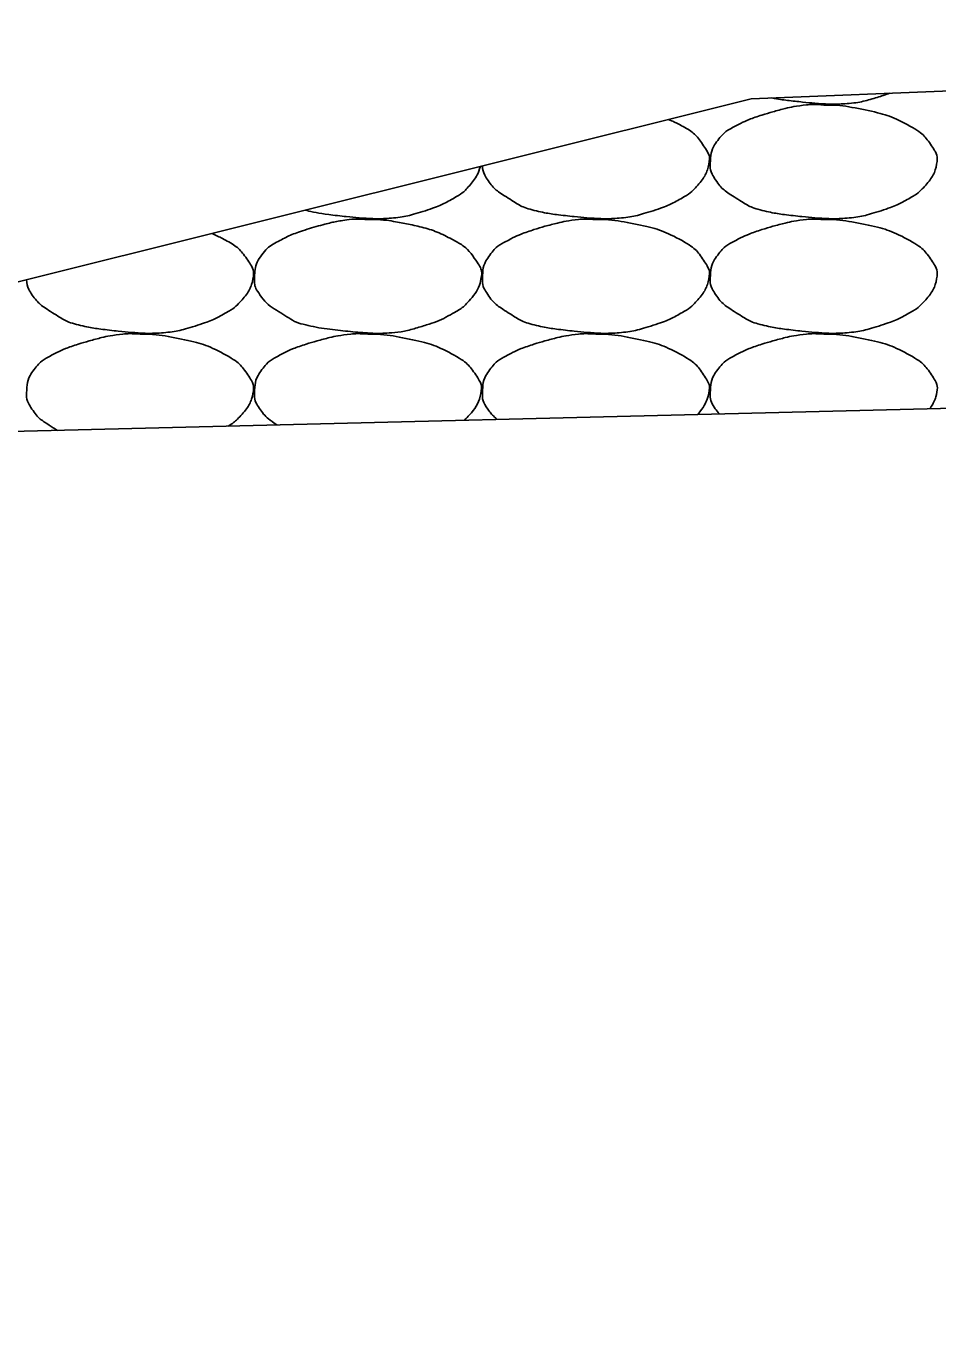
# Model space of a CAD drawing. Extents: x 1671357 to 13005564, y 567358 to 14261451.
# Drawn here: x 12758440.188 to 12758442.198, y 14259925.217 to 14259928.107 of the extents above; entities that cross this region are included whole.
import ezdxf

# ---------------------------------------------------------------- set-up
doc = ezdxf.new("R2010")
doc.units = 0
doc.layers.add('Default', color=7, linetype='Continuous')
doc.layers.add('R_Draft', color=7, linetype='Continuous')

msp = doc.modelspace()

# ---------------------------------------------------------------- linework, layer by layer
at = {"layer": 'Default'}
for p, q in [((12758441.7858, 14259927.947), (12758445.783, 14259928.1069)), ((12758430.8696, 14259925.2172), (12758441.7858, 14259927.947)), ((12758438.7062, 14259927.1769), (12758456.7994, 14259927.6286))]:
    msp.add_line(p, q, dxfattribs=at)
at = {"layer": 'R_Draft'}
for points in [[(12758442.092, 14259927.9592), (12758442.0868, 14259927.9572), (12758442.0816, 14259927.9554), (12758442.0478, 14259927.9447), (12758442.0194, 14259927.9375), (12758441.9755, 14259927.9348), (12758441.9608, 14259927.9347), (12758441.9241, 14259927.9371), (12758441.9021, 14259927.9393), (12758441.8638, 14259927.9435), (12758441.8475, 14259927.9458), (12758441.8313, 14259927.9488)], [(12758441.9462, 14259927.9331), (12758441.9755, 14259927.9335), (12758442.0048, 14259927.9291), (12758442.07, 14259927.9158), (12758442.103, 14259927.9049), (12758442.1583, 14259927.8752), (12758442.1735, 14259927.8591), (12758442.1945, 14259927.8276), (12758442.1979, 14259927.8167), (12758442.1928, 14259927.7883), (12758442.183, 14259927.7696), (12758442.1588, 14259927.7426), (12758442.1496, 14259927.7355), (12758442.118, 14259927.7176), (12758442.0982, 14259927.708), (12758442.0478, 14259927.6921), (12758442.0194, 14259927.6849), (12758441.9755, 14259927.6822), (12758441.9608, 14259927.6821), (12758441.9241, 14259927.6845), (12758441.9021, 14259927.6867), (12758441.8559, 14259927.6917), (12758441.832, 14259927.6955), (12758441.7885, 14259927.7056), (12758441.7717, 14259927.7161), (12758441.7343, 14259927.7395), (12758441.7181, 14259927.7516), (12758441.6969, 14259927.7841), (12758441.6955, 14259927.7959), (12758441.6971, 14259927.8233), (12758441.7005, 14259927.8396), (12758441.7239, 14259927.8707), (12758441.7368, 14259927.8791), (12758441.7653, 14259927.8939), (12758441.7782, 14259927.9004), (12758441.812, 14259927.9118), (12758441.8318, 14259927.9178), (12758441.8647, 14259927.9264), (12758441.8773, 14259927.9291), (12758441.9087, 14259927.934), (12758441.9276, 14259927.9347), (12758441.9462, 14259927.9331)], [(12758441.6036, 14259927.9014), (12758441.6137, 14259927.8972), (12758441.6237, 14259927.8925), (12758441.6559, 14259927.8752), (12758441.6711, 14259927.8591), (12758441.6921, 14259927.8276), (12758441.6955, 14259927.8167), (12758441.6904, 14259927.7883), (12758441.6806, 14259927.7696), (12758441.6564, 14259927.7426), (12758441.6471, 14259927.7355), (12758441.6156, 14259927.7176), (12758441.5957, 14259927.708), (12758441.5454, 14259927.6921), (12758441.517, 14259927.6849), (12758441.4731, 14259927.6822), (12758441.4584, 14259927.6821), (12758441.4217, 14259927.6845), (12758441.3997, 14259927.6867), (12758441.3535, 14259927.6917), (12758441.3296, 14259927.6955), (12758441.2861, 14259927.7056), (12758441.2692, 14259927.7161), (12758441.2319, 14259927.7395), (12758441.2157, 14259927.7516), (12758441.1962, 14259927.7814), (12758441.1941, 14259927.7903), (12758441.1937, 14259927.7989)], [(12758441.1892, 14259927.7978), (12758441.1846, 14259927.7822), (12758441.1757, 14259927.7669), (12758441.154, 14259927.7426), (12758441.1447, 14259927.7355), (12758441.1132, 14259927.7176), (12758441.0933, 14259927.708), (12758441.0429, 14259927.6921), (12758441.0146, 14259927.6849), (12758440.9707, 14259927.6822), (12758440.9559, 14259927.6821), (12758440.9193, 14259927.6845), (12758440.8973, 14259927.6867), (12758440.8511, 14259927.6917), (12758440.8272, 14259927.6955), (12758440.8031, 14259927.7011), (12758440.803, 14259927.7011), (12758440.8028, 14259927.7012)], [(12758440.9413, 14259927.6805), (12758440.9706, 14259927.6809), (12758441, 14259927.6765), (12758441.0293, 14259927.6705), (12758441.0651, 14259927.6632), (12758441.0981, 14259927.6523), (12758441.1313, 14259927.6345), (12758441.1535, 14259927.6226), (12758441.1686, 14259927.6065), (12758441.1833, 14259927.5845), (12758441.1897, 14259927.575), (12758441.1931, 14259927.5641), (12758441.1913, 14259927.5545), (12758441.188, 14259927.5357), (12758441.1782, 14259927.517), (12758441.1633, 14259927.5005), (12758441.154, 14259927.49), (12758441.1447, 14259927.4829), (12758441.1333, 14259927.4765), (12758441.1132, 14259927.465), (12758441.0933, 14259927.4554), (12758441.0713, 14259927.4485), (12758441.0429, 14259927.4395), (12758441.0146, 14259927.4323), (12758440.9853, 14259927.4305), (12758440.9707, 14259927.4295), (12758440.9559, 14259927.4295), (12758440.9413, 14259927.4305), (12758440.9193, 14259927.4319), (12758440.8973, 14259927.4341), (12758440.8753, 14259927.4365), (12758440.8511, 14259927.4391), (12758440.8272, 14259927.4429), (12758440.8033, 14259927.4485), (12758440.7837, 14259927.453), (12758440.7668, 14259927.4635), (12758440.7493, 14259927.4745), (12758440.7294, 14259927.4869), (12758440.7133, 14259927.499), (12758440.6993, 14259927.5205), (12758440.6921, 14259927.5315), (12758440.6907, 14259927.5433), (12758440.6913, 14259927.5545), (12758440.6922, 14259927.5707), (12758440.6956, 14259927.587), (12758440.7073, 14259927.6025), (12758440.7191, 14259927.6181), (12758440.7319, 14259927.6265), (12758440.7473, 14259927.6345), (12758440.7605, 14259927.6413), (12758440.7734, 14259927.6478), (12758440.7873, 14259927.6525), (12758440.8072, 14259927.6592), (12758440.827, 14259927.6652), (12758440.8473, 14259927.6705), (12758440.8599, 14259927.6738), (12758440.8725, 14259927.6765), (12758440.8853, 14259927.6785), (12758440.9038, 14259927.6814), (12758440.9228, 14259927.6821), (12758440.9413, 14259927.6805)], [(12758441.4437, 14259927.6805), (12758441.473, 14259927.6809), (12758441.5024, 14259927.6765), (12758441.5676, 14259927.6632), (12758441.6005, 14259927.6523), (12758441.6559, 14259927.6226), (12758441.6711, 14259927.6065), (12758441.6921, 14259927.575), (12758441.6955, 14259927.5641), (12758441.6904, 14259927.5357), (12758441.6806, 14259927.517), (12758441.6564, 14259927.49), (12758441.6471, 14259927.4829), (12758441.6156, 14259927.465), (12758441.5957, 14259927.4554), (12758441.5454, 14259927.4395), (12758441.517, 14259927.4323), (12758441.4731, 14259927.4295), (12758441.4584, 14259927.4295), (12758441.4217, 14259927.4319), (12758441.3997, 14259927.4341), (12758441.3535, 14259927.4391), (12758441.3296, 14259927.4429), (12758441.2861, 14259927.453), (12758441.2692, 14259927.4635), (12758441.2319, 14259927.4869), (12758441.2157, 14259927.499), (12758441.1945, 14259927.5315), (12758441.1931, 14259927.5433), (12758441.1946, 14259927.5707), (12758441.1981, 14259927.587), (12758441.2215, 14259927.6181), (12758441.2343, 14259927.6265), (12758441.2629, 14259927.6413), (12758441.2758, 14259927.6478), (12758441.3096, 14259927.6592), (12758441.3294, 14259927.6652), (12758441.3623, 14259927.6738), (12758441.3749, 14259927.6765), (12758441.4063, 14259927.6814), (12758441.4252, 14259927.6821), (12758441.4437, 14259927.6805)], [(12758441.9462, 14259927.6805), (12758441.9755, 14259927.6809), (12758442.0048, 14259927.6765), (12758442.07, 14259927.6632), (12758442.103, 14259927.6523), (12758442.1583, 14259927.6226), (12758442.1735, 14259927.6065), (12758442.1945, 14259927.575), (12758442.1979, 14259927.5641), (12758442.1928, 14259927.5357), (12758442.183, 14259927.517), (12758442.1588, 14259927.49), (12758442.1496, 14259927.4829), (12758442.118, 14259927.465), (12758442.0982, 14259927.4554), (12758442.0478, 14259927.4395), (12758442.0194, 14259927.4323), (12758441.9755, 14259927.4295), (12758441.9608, 14259927.4295), (12758441.9241, 14259927.4319), (12758441.9021, 14259927.4341), (12758441.8559, 14259927.4391), (12758441.832, 14259927.4429), (12758441.7885, 14259927.453), (12758441.7717, 14259927.4635), (12758441.7343, 14259927.4869), (12758441.7181, 14259927.499), (12758441.6969, 14259927.5315), (12758441.6955, 14259927.5433), (12758441.6971, 14259927.5707), (12758441.7005, 14259927.587), (12758441.7239, 14259927.6181), (12758441.7368, 14259927.6265), (12758441.7653, 14259927.6413), (12758441.7782, 14259927.6478), (12758441.812, 14259927.6592), (12758441.8318, 14259927.6652), (12758441.8647, 14259927.6738), (12758441.8773, 14259927.6765), (12758441.9087, 14259927.6814), (12758441.9276, 14259927.6821), (12758441.9462, 14259927.6805)], [(12758440.5968, 14259927.6497), (12758440.6075, 14259927.6452), (12758440.6182, 14259927.6402), (12758440.6511, 14259927.6226), (12758440.6662, 14259927.6065), (12758440.6873, 14259927.575), (12758440.6907, 14259927.5641), (12758440.6855, 14259927.5357), (12758440.6758, 14259927.517), (12758440.6516, 14259927.49), (12758440.6423, 14259927.4829), (12758440.6108, 14259927.465), (12758440.5909, 14259927.4554), (12758440.5405, 14259927.4395), (12758440.5122, 14259927.4323), (12758440.4683, 14259927.4295), (12758440.4535, 14259927.4295), (12758440.4169, 14259927.4319), (12758440.3949, 14259927.4341), (12758440.3487, 14259927.4391), (12758440.3248, 14259927.4429), (12758440.2813, 14259927.453), (12758440.2644, 14259927.4635), (12758440.227, 14259927.4869), (12758440.2109, 14259927.499), (12758440.1911, 14259927.5293), (12758440.1891, 14259927.5385), (12758440.1888, 14259927.5476)], [(12758440.2569, 14259927.2157), (12758440.2535, 14259927.2177), (12758440.2502, 14259927.2198), (12758440.227, 14259927.2343), (12758440.2109, 14259927.2464), (12758440.1897, 14259927.2789), (12758440.1882, 14259927.2907), (12758440.1898, 14259927.3181), (12758440.1932, 14259927.3344), (12758440.2167, 14259927.3655), (12758440.2295, 14259927.3739), (12758440.258, 14259927.3887), (12758440.271, 14259927.3952), (12758440.3048, 14259927.4066), (12758440.3246, 14259927.4126), (12758440.3575, 14259927.4212), (12758440.3701, 14259927.4239), (12758440.4014, 14259927.4288), (12758440.4203, 14259927.4295), (12758440.4389, 14259927.4279)], [(12758440.4389, 14259927.4279), (12758440.4682, 14259927.4283), (12758440.4976, 14259927.4239), (12758440.5627, 14259927.4106), (12758440.5957, 14259927.3997), (12758440.6511, 14259927.37), (12758440.6662, 14259927.3539), (12758440.6873, 14259927.3224), (12758440.6907, 14259927.3115), (12758440.6855, 14259927.2831), (12758440.6758, 14259927.2644), (12758440.6521, 14259927.2381), (12758440.6435, 14259927.2312), (12758440.633, 14259927.2251)], [(12758440.7402, 14259927.2278), (12758440.7244, 14259927.2384), (12758440.7111, 14259927.2498), (12758440.6921, 14259927.2789), (12758440.6907, 14259927.2907), (12758440.6922, 14259927.3181), (12758440.6956, 14259927.3344), (12758440.7191, 14259927.3655), (12758440.7319, 14259927.3739), (12758440.7605, 14259927.3887), (12758440.7734, 14259927.3952), (12758440.8072, 14259927.4066), (12758440.827, 14259927.4126), (12758440.8599, 14259927.4212), (12758440.8725, 14259927.4239), (12758440.9038, 14259927.4288), (12758440.9228, 14259927.4295), (12758440.9413, 14259927.4279)], [(12758440.9413, 14259927.4279), (12758440.9706, 14259927.4283), (12758441, 14259927.4239), (12758441.0651, 14259927.4106), (12758441.0981, 14259927.3997), (12758441.1535, 14259927.37), (12758441.1686, 14259927.3539), (12758441.1897, 14259927.3224), (12758441.1931, 14259927.3115), (12758441.188, 14259927.2831), (12758441.1782, 14259927.2644), (12758441.1601, 14259927.2442), (12758441.1569, 14259927.241), (12758441.1536, 14259927.2381)], [(12758441.2263, 14259927.2399), (12758441.2174, 14259927.2476), (12758441.2092, 14259927.2564), (12758441.1945, 14259927.2789), (12758441.1931, 14259927.2907), (12758441.1946, 14259927.3181), (12758441.1981, 14259927.3344), (12758441.2215, 14259927.3655), (12758441.2343, 14259927.3739), (12758441.2629, 14259927.3887), (12758441.2758, 14259927.3952), (12758441.3096, 14259927.4066), (12758441.3294, 14259927.4126), (12758441.3623, 14259927.4212), (12758441.3749, 14259927.4239), (12758441.4063, 14259927.4288), (12758441.4252, 14259927.4295), (12758441.4437, 14259927.4279)], [(12758441.4437, 14259927.4279), (12758441.473, 14259927.4283), (12758441.5024, 14259927.4239), (12758441.5676, 14259927.4106), (12758441.6005, 14259927.3997), (12758441.6559, 14259927.37), (12758441.6711, 14259927.3539), (12758441.6921, 14259927.3224), (12758441.6955, 14259927.3115), (12758441.6906, 14259927.2843), (12758441.6818, 14259927.2668), (12758441.6685, 14259927.251)], [(12758441.7161, 14259927.2522), (12758441.712, 14259927.2568), (12758441.708, 14259927.262), (12758441.6969, 14259927.2789), (12758441.6955, 14259927.2907), (12758441.6971, 14259927.3181), (12758441.7005, 14259927.3344), (12758441.7239, 14259927.3655), (12758441.7368, 14259927.3739), (12758441.7653, 14259927.3887), (12758441.7782, 14259927.3952), (12758441.812, 14259927.4066), (12758441.8318, 14259927.4126), (12758441.8647, 14259927.4212), (12758441.8773, 14259927.4239), (12758441.9087, 14259927.4288), (12758441.9276, 14259927.4295), (12758441.9462, 14259927.4279)], [(12758441.9462, 14259927.4279), (12758441.9755, 14259927.4283), (12758442.0048, 14259927.4239), (12758442.07, 14259927.4106), (12758442.103, 14259927.3997), (12758442.1583, 14259927.37), (12758442.1735, 14259927.3539), (12758442.1945, 14259927.3224), (12758442.1979, 14259927.3115), (12758442.1938, 14259927.2889), (12758442.1885, 14259927.276), (12758442.1805, 14259927.2638)]]:
    msp.add_open_spline(points, degree=3, dxfattribs=at)

doc.saveas('drawing.dxf')
